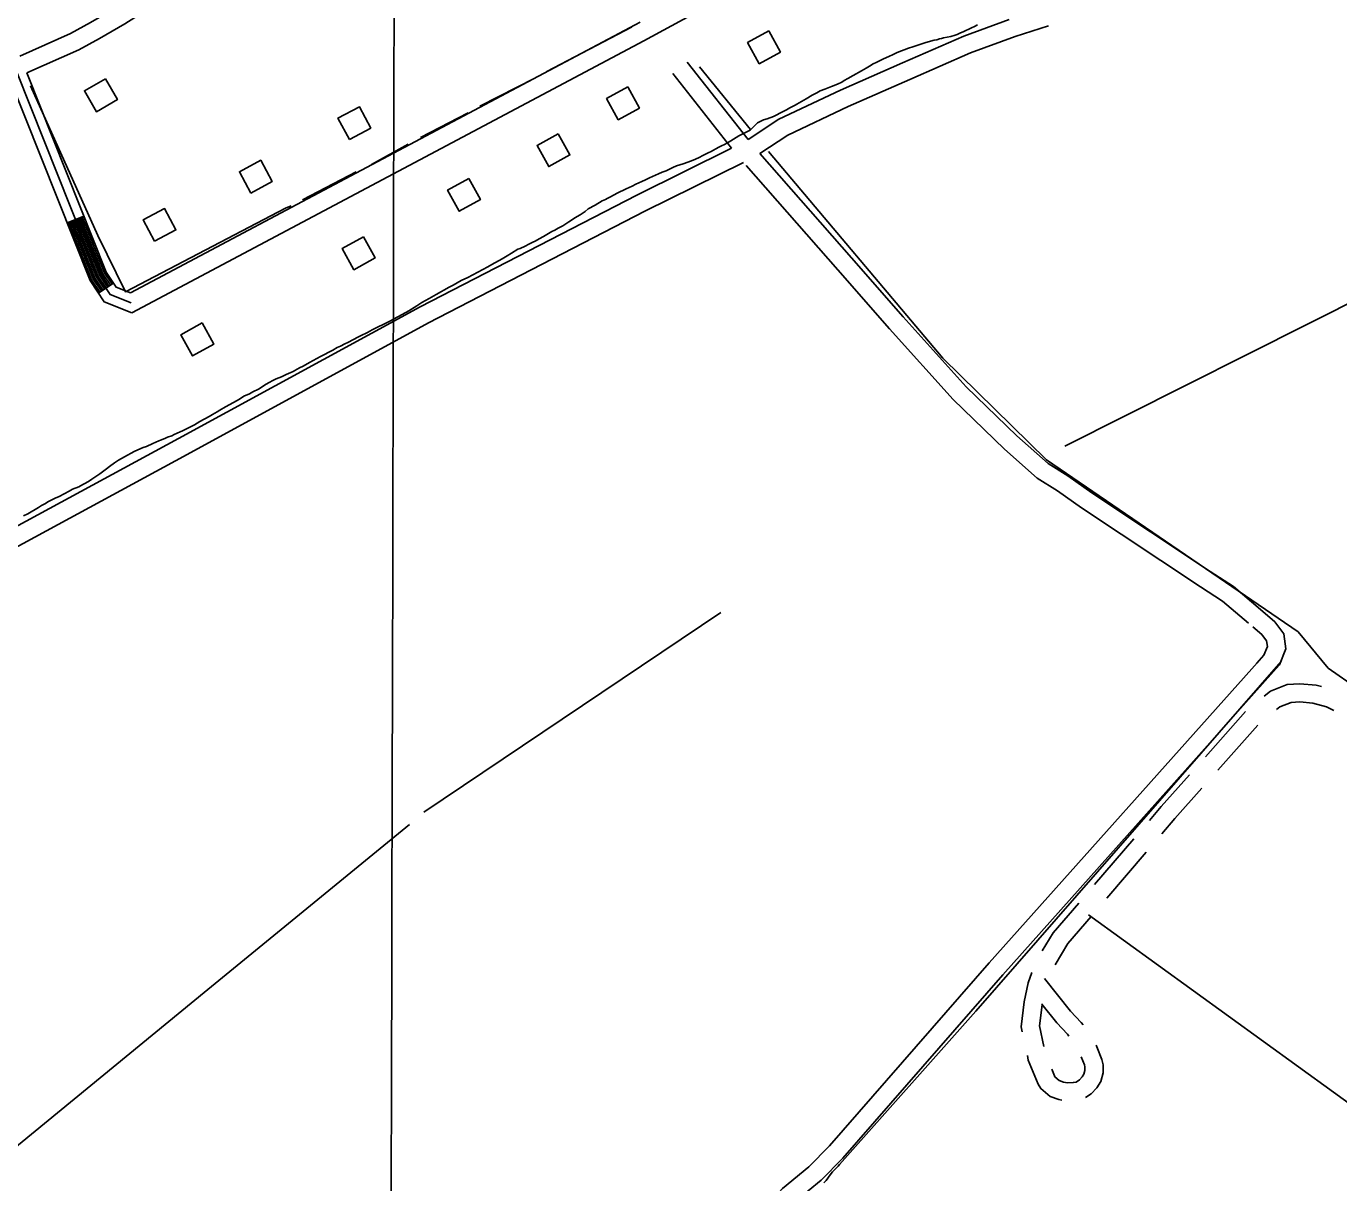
# Model space of a CAD drawing. Extents: x 3187622 to 3225504, y 800805 to 826213.
# Drawn here: x 3196432 to 3198603, y 808193 to 810105 of the extents above; entities that cross this region are included whole.
import ezdxf

# ---------------------------------------------------------------- set-up
doc = ezdxf.new("R2010")
doc.units = 0
for name, color, linetype in [('V-BLDG-OTLN', 7, 'Continuous'), ('V-GRID-MAJR', 7, 'Continuous'), ('V-ROAD-CNTR', 7, 'Continuous'), ('V-TOPO-SHOR', 7, 'Continuous')]:
    doc.layers.add(name, color=color, linetype=linetype)

msp = doc.modelspace()

# ---------------------------------------------------------------- linework, layer by layer
at = {"layer": 'V-BLDG-OTLN'}
for points in [[(3197660.6, 810097.7), (3197625.5, 810078.4), (3197644.9, 810043.4), (3197679.9, 810062.7)], [(3196563.3, 810018.7), (3196528.6, 809998.7), (3196548.6, 809964), (3196583.2, 809984)], [(3197427.4, 810005.1), (3197392.4, 809985.8), (3197411.7, 809950.8), (3197446.8, 809970.1)], [(3196966.9, 809918.2), (3197002.2, 809937), (3196983.4, 809972.3), (3196948.1, 809953.5)], [(3197312.3, 809927.7), (3197277.3, 809908.4), (3197296.6, 809873.4), (3197331.7, 809892.7)], [(3196803.8, 809829.6), (3196839.1, 809848.4), (3196820.4, 809883.7), (3196785, 809864.9)], [(3197164.4, 809853.8), (3197129.4, 809834.5), (3197148.7, 809799.4), (3197183.7, 809818.7)], [(3196644.7, 809749.9), (3196680.1, 809768.7), (3196661.3, 809804), (3196626, 809785.3)], [(3196990.2, 809757.2), (3196955.1, 809737.9), (3196974.4, 809702.8), (3197009.5, 809722.2)], [(3196723.3, 809614.7), (3196688.2, 809595.3), (3196707.5, 809560.3), (3196742.6, 809579.6)]]:
    msp.add_lwpolyline(points, close=True, dxfattribs=at)
at = {"layer": 'V-GRID-MAJR'}
msp.add_spline([(3197031.5, 806236.8), (3197045.6, 812297.1), (3197059.7, 818359.3), (3197073.8, 824421.5), (3197073.8, 824423.4)], degree=3, dxfattribs=at)
at = {"layer": 'V-ROAD-CNTR'}
for p, q in [((3196499.9, 809780.5), (3196527.8, 809791.6)), ((3196551.8, 809663.9), (3196576.8, 809680.4)), ((3198382.9, 808897.2), (3198449.4, 808972)), ((3198403.3, 808875.1), (3198469.8, 808949.8)), ((3198199.3, 808685.9), (3198264.3, 808761.9)), ((3198219.7, 808663.7), (3198284.8, 808739.7))]:
    msp.add_line(p, q, dxfattribs=at)
for points in [[(3198900.9, 810854.1), (3198531.9, 810660.4), (3198145.2, 810455.4), (3197760.1, 810247.6), (3197453.8, 810081.2), (3196607, 809631.5)], [(3197169.5, 810460.8), (3196978.4, 810350.7), (3196923.5, 810317.8), (3196595.8, 810109.5), (3196553.6, 810085.4), (3196519.2, 810066.5), (3196433.5, 810028.5)], [(3196930.6, 810357), (3196907.7, 810343.4), (3196580.3, 810135.2), (3196538.9, 810111.6), (3196505.8, 810093.4), (3196421.7, 810056.1)], [(3197447.7, 810112.1), (3197439.6, 810107.7), (3196605.1, 809664.4)], [(3198058.1, 810116.8), (3197983.1, 810089), (3197881.9, 810044.9), (3197779.4, 809999.8), (3197677.5, 809951.5), (3197626.3, 809918)], [(3198123.2, 810106.3), (3198068, 810088.5), (3197994.3, 810061.2), (3197894, 810017.4), (3197791.8, 809972.5), (3197692.2, 809925.3), (3197645.6, 809894.8)], [(3197525.4, 810046), (3197626.3, 809918)], [(3196607, 809631.5), (3196561.3, 809649.4), (3196538, 809684.9), (3196403.1, 810023.7)], [(3196606.1, 809647.9), (3196571.2, 809661.6), (3196551.3, 809691.8), (3196416.9, 810029.4)], [(3196605.1, 809664.4), (3196581.1, 809673.8), (3196564.7, 809698.8), (3196433.5, 810028.5)], [(3197501.8, 810027.4), (3197599.2, 809904)], [(3197599.2, 809904), (3197442.2, 809826.2), (3197083.9, 809641.5), (3196684.5, 809423.6), (3196218.4, 809171.1)], [(3197645.6, 809894.8), (3197797.3, 809722.5), (3197882.7, 809625), (3197987.2, 809509), (3198071, 809428.3), (3198122.8, 809382.4), (3198155.1, 809362), (3198194.8, 809333.7), (3198390.9, 809203.6), (3198429.3, 809178.8), (3198473.8, 809141)], [(3197618.6, 809880.2), (3197455.7, 809799.4), (3197098, 809615), (3196698.8, 809397.3), (3196232.7, 809144.7)], [(3197623.1, 809875), (3197774.8, 809702.7), (3197860.3, 809605.1), (3197965.6, 809488.2), (3198050.6, 809406.2), (3198104.8, 809358.3), (3198138.3, 809337.1), (3198177.8, 809308.9), (3198374.5, 809178.5), (3198411.3, 809154.7), (3198454.3, 809118.1)], [(3196554.3, 809665.5), (3196540.6, 809686.3), (3196502.7, 809781.6)], [(3196556.8, 809667.2), (3196543.3, 809687.7), (3196505.5, 809782.7)], [(3196559.3, 809668.8), (3196546, 809689), (3196508.3, 809783.8)], [(3196561.8, 809670.5), (3196548.7, 809690.4), (3196511.1, 809784.9)], [(3196564.3, 809672.1), (3196551.3, 809691.8), (3196513.8, 809786)], [(3196566.8, 809673.8), (3196554, 809693.2), (3196516.6, 809787.1)], [(3196569.3, 809675.4), (3196556.7, 809694.6), (3196519.4, 809788.3)], [(3196571.8, 809677.1), (3196559.4, 809696), (3196522.2, 809789.4)], [(3196574.3, 809678.7), (3196562, 809697.4), (3196525, 809790.5)], [(3198473.8, 809141), (3198497.9, 809120.5), (3198512.8, 809100.7), (3198516.1, 809075.7), (3198505.4, 809049.2), (3198495.6, 809038.3)], [(3198461.5, 809112), (3198475.9, 809099.8), (3198484.1, 809088.9), (3198485.3, 809079.6), (3198479.5, 809065.2), (3198467.8, 809052.2)], [(3198473.3, 809058.2), (3198025.1, 808556.4), (3197761.3, 808254.1), (3197726.9, 808219.5), (3197683.5, 808183.4), (3197332.9, 807795.4)], [(3198495.6, 809038.3), (3198047.6, 808536.6), (3197783.3, 808233.6), (3197747.1, 808197.4), (3197704.3, 808161.7), (3197355.2, 807775.3)], [(3198480, 808997.5), (3198490.7, 809006), (3198517.9, 809016.6), (3198539.2, 809018.1), (3198565.8, 809015.6), (3198574.6, 809013.3)], [(3198500.4, 808975.4), (3198505.8, 808979.7), (3198524.6, 808987), (3198538.8, 808988), (3198560.6, 808986), (3198583.3, 808980.1), (3198595.1, 808973.8)], [(3198290.3, 808792.2), (3198309.9, 808815.2), (3198356.3, 808867.3)], [(3198310.8, 808770), (3198332.5, 808795.4), (3198376.8, 808845.2)], [(3198112.8, 808576.2), (3198131.1, 808606.2), (3198173.2, 808655.5)], [(3198134.1, 808553.4), (3198155.4, 808588.6), (3198193.7, 808633.3)], [(3198079.9, 808442.6), (3198078.1, 808451), (3198082.9, 808492.3), (3198089.9, 808523.7), (3198095.6, 808540.4)], [(3198116.7, 808530.8), (3198159.6, 808476.9), (3198177.3, 808458.2), (3198180.7, 808454)], [(3198115.8, 808418.3), (3198108.4, 808452.4), (3198112.6, 808487.3), (3198112.9, 808489)], [(3198112.5, 808488), (3198137, 808457.2), (3198154.6, 808438.6), (3198157.2, 808435.3)], [(3198201.9, 808420.4), (3198203.3, 808417.7), (3198211.7, 808396.8), (3198213.6, 808387.9), (3198213.6, 808374.9), (3198209.8, 808360.3), (3198203.1, 808349.9), (3198193.9, 808339.8), (3198184.4, 808333.8)], [(3198145.5, 808329.5), (3198140.3, 808330.5), (3198125.8, 808335.8), (3198110.7, 808348.7), (3198106.3, 808356.1), (3198089.9, 808395.7), (3198088.3, 808403.4)], [(3198177.6, 808401.2), (3198182.9, 808388), (3198183.6, 808384.8), (3198183.6, 808378.7), (3198182, 808372.6), (3198179.2, 808368.3), (3198174.4, 808362.9), (3198169, 808359.5), (3198164.3, 808358.6), (3198155, 808358.3), (3198148.3, 808359.5), (3198141.2, 808362.1), (3198133.9, 808368.3), (3198133.2, 808369.6), (3198128.6, 808380.6)]]:
    msp.add_lwpolyline(points, dxfattribs=at)
at = {"layer": 'V-TOPO-SHOR'}
for p, q in [((3197433.8, 810103.9), (3197293.8, 810030.8)), ((3197630.6, 809934.4), (3197545.8, 810038.4)), ((3197273.5, 810019.6), (3197182.6, 809973.4)), ((3197163.3, 809962.3), (3197084.6, 809921.3)), ((3197064.3, 809910.4), (3197003.7, 809876.7)), ((3196978.4, 809864.6), (3196889.4, 809818.6)), ((3198150.1, 809411.2), (3198692.8, 809683.7)), ((3197090, 808805.5), (3197581.3, 809136.1)), ((3198671.5, 808287.2), (3198189.7, 808635.9))]:
    msp.add_line(p, q, dxfattribs=at)
for points in [[(3197919, 810077.9), (3197928.1, 810080.9), (3197934.2, 810082.4), (3197938.4, 810083.1), (3197942.9, 810084.6), (3197946.3, 810085.3), (3197949.8, 810086.1), (3197961.5, 810088.7), (3197969.1, 810090.9), (3197972.2, 810091.7), (3197977.5, 810094.3), (3197982.1, 810096.2), (3197995.8, 810102.6), (3198000.7, 810105.2), (3198006, 810107.5)], [(3197110.6, 809661.7), (3197131.9, 809673.8), (3197138.4, 809677.5), (3197145.3, 809680.9), (3197152.1, 809684.7), (3197162.8, 809689.9), (3197196.2, 809707.3), (3197206.5, 809713.7), (3197215.6, 809718.6), (3197222.5, 809722.7), (3197227.8, 809725.7), (3197235, 809730.2), (3197245.7, 809736.6), (3197249.5, 809738.1), (3197257.5, 809741.9), (3197263.9, 809744.9), (3197270.4, 809748.3), (3197274.2, 809749.8), (3197280.7, 809753.6), (3197287.9, 809757.7), (3197299, 809764.5), (3197301.6, 809766), (3197306.6, 809768.2), (3197312.3, 809771.3), (3197319.9, 809775.4), (3197329.8, 809782.2), (3197341.2, 809789.3), (3197343.9, 809790.8), (3197348.8, 809793.5), (3197356.8, 809799.1), (3197362.1, 809803.3), (3197373.2, 809809.7), (3197385.3, 809816.5), (3197390.7, 809819.1), (3197393.3, 809820.6), (3197397.9, 809822.9), (3197404.7, 809826.6), (3197410.1, 809829.3), (3197424.9, 809836.4), (3197434.4, 809840.9), (3197440.9, 809844.3), (3197450.4, 809848.4), (3197456.8, 809851.5), (3197463.3, 809854.5), (3197478.1, 809861.2), (3197484.2, 809863.9), (3197490.7, 809866.5), (3197501.7, 809871.7), (3197507.8, 809874.4), (3197518.8, 809878.1), (3197532.9, 809883), (3197539.4, 809885.6), (3197545.4, 809888.2), (3197551.5, 809891.6), (3197561.4, 809896.5), (3197564.5, 809898), (3197578.2, 809905.2), (3197582.7, 809907.4), (3197587.3, 809909.7), (3197591.5, 809912), (3197597.9, 809916.1), (3197602.1, 809918.7), (3197611.3, 809924), (3197621.1, 809929.3), (3197627.6, 809932.7), (3197630.3, 809934.2), (3197636, 809939.5), (3197642.1, 809945.5), (3197646.3, 809947.8), (3197652, 809950.4), (3197658.1, 809952.3), (3197668.3, 809956.4), (3197684.3, 809964.3), (3197690, 809967.3), (3197695.7, 809970.3), (3197704.1, 809974.8), (3197706.8, 809976.7), (3197722.7, 809985.4), (3197732.6, 809991.4), (3197740.2, 809995.5), (3197745.6, 809998.6), (3197753.5, 810001.6), (3197764.2, 810005.7), (3197774.1, 810009.8), (3197781.3, 810013.2), (3197785.1, 810015.5), (3197791.2, 810018.8), (3197800.3, 810024.1), (3197814, 810031.7), (3197821.6, 810036.2), (3197827, 810039.2), (3197833.4, 810043.3), (3197838, 810045.6), (3197849.4, 810051.2), (3197860.4, 810056.1), (3197865.4, 810058.4), (3197873, 810061.8), (3197891.6, 810068.9), (3197898.8, 810071.1), (3197909.1, 810074.9), (3197919, 810077.9)], [(3196870.7, 809808.2), (3196861.4, 809804.8), (3196596.4, 809666.4), (3196550.7, 809759.4), (3196439.5, 810006.6)], [(3198782.1, 808907.4), (3198585.8, 809044.1), (3198536.1, 809104), (3198120.2, 809388.4), (3197948.4, 809556.7), (3197659.9, 809898.4)], [(3196428.1, 809295.9), (3196435, 809299.2), (3196452.9, 809309.4), (3196457.8, 809312.8), (3196463.1, 809315.8), (3196469.2, 809319.6), (3196480.3, 809324.8), (3196486.7, 809327.9), (3196503.5, 809336.5), (3196506.1, 809338.4), (3196509.2, 809339.9), (3196519.4, 809343.6), (3196526.3, 809347.8), (3196530.5, 809349.7), (3196536.9, 809353.4), (3196541.1, 809356.5), (3196554.1, 809365.1), (3196565.1, 809373.4), (3196570.4, 809377.2), (3196578.4, 809383.6), (3196584.9, 809387.8), (3196595.2, 809393.4), (3196611.2, 809402.1), (3196617.2, 809404.7), (3196626, 809408.8), (3196631.3, 809410.7), (3196642, 809415.2), (3196651.5, 809419.7), (3196654.5, 809420.8), (3196661.7, 809423.9), (3196666.3, 809425.7), (3196673.1, 809428), (3196677.3, 809430.2), (3196686.8, 809434.7), (3196691, 809436.6), (3196697.5, 809439.6), (3196705.1, 809443.4), (3196710.8, 809446), (3196719.5, 809451.7), (3196735.1, 809460), (3196740.8, 809463.3), (3196748.1, 809467.9), (3196752.6, 809470.5), (3196761.8, 809475.8), (3196781.2, 809486.7), (3196786.9, 809489.7), (3196792.6, 809493.5), (3196801.7, 809497.6), (3196807.4, 809500.6), (3196816.6, 809505.1), (3196829.1, 809513.4), (3196834.4, 809516.4), (3196840.2, 809519.5), (3196845.9, 809522.1), (3196854.6, 809525.8), (3196862.2, 809529.6), (3196874, 809534.5), (3196876.7, 809536), (3196884.3, 809540.5), (3196890.4, 809543.5), (3196901, 809549.5), (3196919.3, 809559), (3196939.4, 809569.9), (3196947, 809574.4), (3196952, 809576.6), (3196959.2, 809580), (3196964.5, 809582.3), (3196982, 809591.7), (3196985.5, 809593.6), (3196996.9, 809599.2), (3197004.5, 809603.4), (3197012.5, 809607.5), (3197025, 809613.5), (3197033.8, 809617.6), (3197060.4, 809632.3), (3197065, 809635), (3197078.3, 809643.3), (3197087, 809648.5), (3197098.8, 809655.3), (3197110.6, 809661.7)], [(3197777.5, 808222.9), (3198003.3, 808476.7), (3198508.3, 809055)], [(3196047.4, 807950.6), (3196732.8, 808512.7), (3197066.1, 808785.2)], [(3197751.9, 808192.6), (3197755.4, 808196.8), (3197762.2, 808205.9), (3197766.1, 808210.8), (3197775.2, 808220.2), (3197777.5, 808222.9)]]:
    msp.add_lwpolyline(points, dxfattribs=at)

doc.saveas('drawing.dxf')
